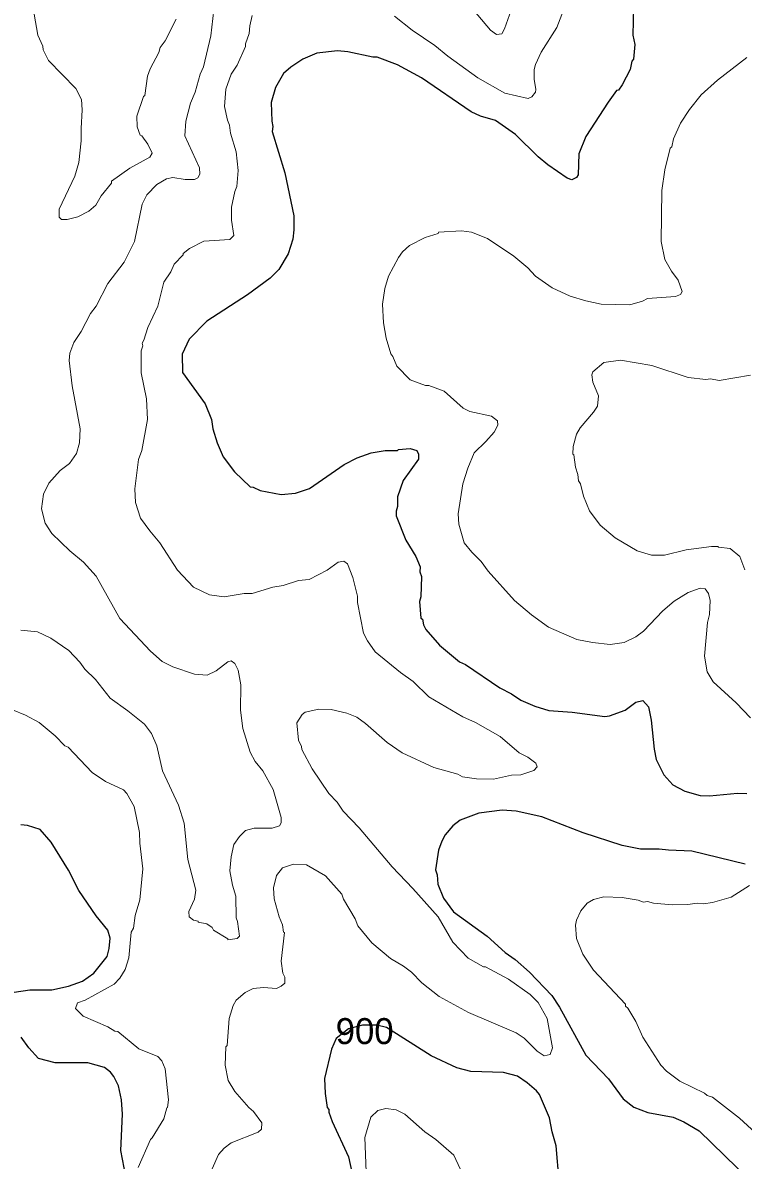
# Model space of a CAD drawing. Extents: x 265.7 to 292.1, y 7676.2 to 7704.2.
# Drawn here: x 277.698 to 279.917, y 7680.384 to 7683.888 of the extents above; entities that cross this region are included whole.
import ezdxf
from ezdxf.enums import TextEntityAlignment as Align

# ---------------------------------------------------------------- set-up
doc = ezdxf.new("R2010")
doc.units = 0
doc.header["$LTSCALE"] = 0.032
doc.layers.add('1', color=7, linetype='Continuous', lineweight=25)
doc.layers.add('2', color=7, linetype='Continuous', lineweight=13)
doc.layers.add('61', color=7, linetype='Continuous')

msp = doc.modelspace()

# ---------------------------------------------------------------- linework, layer by layer
at = {"layer": '1'}
for points in [[(280.008, 7684.0386), (279.7351, 7684.0474), (279.692, 7684.0442), (279.6489, 7684.0314), (279.625, 7684.0139), (279.5954, 7683.9788), (279.5818, 7683.95), (279.5787, 7683.9357), (279.5771, 7683.8495)], [(279.5771, 7683.8495), (279.5834, 7683.8208), (279.5787, 7683.7761), (279.5739, 7683.7697), (279.5683, 7683.7442), (279.5443, 7683.6963), (279.5332, 7683.6803)], [(279.5332, 7683.6803), (279.5268, 7683.6787), (279.5005, 7683.6436), (279.4326, 7683.5375), (279.4111, 7683.484), (279.4087, 7683.4194), (279.4039, 7683.4106), (279.3888, 7683.4042), (279.3744, 7683.409), (279.3153, 7683.4497), (279.2858, 7683.4744), (279.2156, 7683.5431), (279.1542, 7683.5869), (279.1079, 7683.6005), (279.0791, 7683.6133), (278.9259, 7683.7178), (278.8525, 7683.7577), (278.7895, 7683.7816), (278.7759, 7683.7816), (278.6993, 7683.7984), (278.6674, 7683.8016), (278.6036, 7683.7936), (278.5605, 7683.7761), (278.5238, 7683.7513), (278.5014, 7683.7314), (278.4759, 7683.6883), (278.4631, 7683.642), (278.4647, 7683.5846), (278.4679, 7683.5686), (278.4663, 7683.5526), (278.5046, 7683.425), (278.5325, 7683.2925), (278.5333, 7683.2494), (278.5301, 7683.2207), (278.5158, 7683.176), (278.487, 7683.1281), (278.4599, 7683.101), (278.3897, 7683.0499), (278.2644, 7682.9685), (278.2102, 7682.9127), (278.1886, 7682.8672), (278.1894, 7682.8105), (278.2596, 7682.714), (278.2788, 7682.6653), (278.2836, 7682.6366), (278.2971, 7682.5935), (278.3155, 7682.5504), (278.3498, 7682.5041), (278.3985, 7682.4578), (278.4073, 7682.457), (278.4296, 7682.4467), (278.4934, 7682.4347), (278.5381, 7682.4387), (278.5812, 7682.453), (278.6881, 7682.5272), (278.728, 7682.5472), (278.7711, 7682.5624), (278.8142, 7682.5703), (278.8525, 7682.5703), (278.8557, 7682.5735), (278.8908, 7682.5759), (278.9116, 7682.5703), (278.9163, 7682.5592), (278.9163, 7682.5432), (278.8693, 7682.4778), (278.8525, 7682.4275), (278.8525, 7682.3972), (278.8477, 7682.3828), (278.8477, 7682.3685), (278.878, 7682.2935), (278.9084, 7682.244), (278.9219, 7682.2121), (278.9211, 7682.1961), (278.9259, 7682.1817), (278.9243, 7682.1195), (278.9195, 7682.1051), (278.9243, 7682.0533), (278.9291, 7682.0501), (278.9323, 7682.0333), (278.9395, 7682.019), (278.9818, 7681.9703), (279.0432, 7681.9192), (279.0616, 7681.9104), (279.1677, 7681.8386), (279.2036, 7681.8203), (279.2324, 7681.8011), (279.2754, 7681.7828), (279.3185, 7681.7692), (279.3904, 7681.7644), (279.4909, 7681.7508), (279.5053, 7681.7524), (279.5531, 7681.77), (279.5858, 7681.7947), (279.6082, 7681.7995), (279.6249, 7681.7804)], [(279.6249, 7681.7804), (279.6337, 7681.7397), (279.6425, 7681.6503), (279.6489, 7681.6184), (279.672, 7681.5705), (279.6999, 7681.5402), (279.7367, 7681.5202)], [(279.7367, 7681.5202), (279.7845, 7681.5075), (279.8133, 7681.5067), (279.8995, 7681.5146), (279.9282, 7681.513)], [(279.9234, 7681.296), (279.759, 7681.3359), (279.6872, 7681.3383), (279.6585, 7681.3423), (279.601, 7681.3423), (279.5436, 7681.3535), (279.4239, 7681.3918), (279.2962, 7681.4412), (279.218, 7681.4588), (279.1749, 7681.462), (279.1031, 7681.4532), (279.0456, 7681.4309), (279.0225, 7681.4133), (278.9993, 7681.3862), (278.9882, 7681.367), (278.9786, 7681.3391), (278.969, 7681.2785), (278.9738, 7681.2625), (278.9762, 7681.2338), (278.9937, 7681.1907), (279.0249, 7681.1492), (279.1278, 7681.0742), (279.1837, 7681.0239), (279.2148, 7681.0015), (279.2587, 7680.9632), (279.3273, 7680.8906), (279.3512, 7680.8555), (279.4318, 7680.7071), (279.5021, 7680.6345), (279.5475, 7680.5723), (279.5803, 7680.5467), (279.6234, 7680.5307), (279.7016, 7680.5164), (279.7335, 7680.502), (279.7814, 7680.4741), (280.0143, 7680.2475)], [(277.6715, 7680.901), (277.7194, 7680.9082), (277.7872, 7680.9082), (277.8391, 7680.9202), (277.8822, 7680.9353), (277.9173, 7680.9601), (277.958, 7681.0111), (277.9644, 7681.0359), (277.9668, 7681.0678), (277.9604, 7681.0925), (277.9237, 7681.1364), (277.8702, 7681.2146), (277.8383, 7681.2769), (277.7856, 7681.363), (277.7513, 7681.4021), (277.713, 7681.4149), (277.6923, 7681.4165)], [(279.3504, 7680.3193), (279.3409, 7680.4278), (279.3281, 7680.4709), (279.3201, 7680.514), (279.2898, 7680.5858), (279.2802, 7680.5978), (279.2515, 7680.6225), (279.2212, 7680.6425), (279.1781, 7680.6536), (279.0776, 7680.6568), (279.0345, 7680.668), (278.9563, 7680.7055), (278.8181, 7680.7922), (278.788, 7680.7997), (278.7446, 7680.7997), (278.7013, 7680.7884), (278.6636, 7680.7582), (278.6485, 7680.7261), (278.6275, 7680.6353), (278.6291, 7680.589), (278.6355, 7680.5459), (278.6403, 7680.5403), (278.6403, 7680.5316), (278.6506, 7680.5028), (278.7009, 7680.3943), (278.7113, 7680.3464)], [(278.0154, 7680.3337), (278.0003, 7680.4135), (278.0051, 7680.5252), (278.0019, 7680.5699), (277.9923, 7680.613), (277.9787, 7680.6417), (277.9684, 7680.6544), (277.9492, 7680.6688), (277.8982, 7680.684), (277.7976, 7680.684), (277.7465, 7680.6975), (277.7162, 7680.7302), (277.6931, 7680.763)]]:
    msp.add_lwpolyline(points, dxfattribs=at)
at = {"layer": '2'}
for points in [[(277.8168, 7683.2821), (277.8096, 7683.2885), (277.8104, 7683.314), (277.8583, 7683.4154), (277.871, 7683.4569), (277.8782, 7683.5239), (277.8774, 7683.5622), (277.8814, 7683.6197), (277.879, 7683.6516), (277.8614, 7683.6851), (277.7777, 7683.7713), (277.7609, 7683.8048), (277.7601, 7683.816), (277.7442, 7683.8495), (277.7043, 7684.0793)], [(279.3736, 7683.9532), (279.3425, 7683.8734), (279.2946, 7683.7968), (279.277, 7683.7593), (279.273, 7683.7442), (279.273, 7683.7138), (279.2786, 7683.6819), (279.277, 7683.6739), (279.2659, 7683.6596), (279.2547, 7683.6548), (279.1829, 7683.6707), (279.0991, 7683.7178), (279.0073, 7683.7848), (278.9674, 7683.8176), (278.8972, 7683.8646), (278.8429, 7683.9085)], [(279.202, 7683.9261), (279.1821, 7683.8686), (279.1733, 7683.8535), (279.1573, 7683.8511), (279.139, 7683.8654), (279.0608, 7683.958)], [(278.286, 7683.9277), (278.2772, 7683.8479), (278.2548, 7683.7521), (278.2445, 7683.7298), (278.2293, 7683.6739), (278.2149, 7683.6404), (278.1998, 7683.5846), (278.1974, 7683.5399), (278.2421, 7683.4409), (278.2437, 7683.4218), (278.2373, 7683.4098), (278.2269, 7683.405), (278.1982, 7683.405), (278.1599, 7683.4106), (278.1407, 7683.4066), (278.1104, 7683.3899), (278.0801, 7683.3579), (278.0657, 7683.3292), (278.0418, 7683.2143), (278.0099, 7683.1505), (277.9604, 7683.0842), (277.9237, 7683.0148), (277.9069, 7682.9925), (277.8774, 7682.9366), (277.8551, 7682.9031), (277.8431, 7682.8696)], [(278.4049, 7683.9101), (278.3969, 7683.8782), (278.3953, 7683.8543), (278.3841, 7683.8224), (278.3841, 7683.8144), (278.3578, 7683.7569), (278.3394, 7683.729), (278.3235, 7683.6835), (278.3195, 7683.63), (278.3283, 7683.5878), (278.3346, 7683.5718), (278.3378, 7683.5479), (278.3554, 7683.4904), (278.3618, 7683.433), (278.357, 7683.3835), (278.3506, 7683.3675), (278.341, 7683.3196), (278.341, 7683.2797), (278.3482, 7683.2319), (278.3354, 7683.2199), (278.2556, 7683.2151), (278.211, 7683.192), (278.1918, 7683.1768), (278.1918, 7683.1728), (278.1639, 7683.1441), (278.1543, 7683.1209), (278.1328, 7683.0882), (278.1144, 7683.0148), (278.0833, 7682.9494), (278.0713, 7682.9095), (278.0657, 7682.9007), (278.0673, 7682.8927), (278.0625, 7682.8776), (278.0625, 7682.8089), (278.0793, 7682.7291), (278.0817, 7682.6653), (278.0649, 7682.5696), (278.0546, 7682.5424), (278.0426, 7682.4515), (278.045, 7682.41), (278.0609, 7682.3621), (278.0889, 7682.3222), (278.12, 7682.2855), (278.1742, 7682.2009), (278.2237, 7682.149)], [(278.1703, 7683.899), (278.1367, 7683.8319), (278.1216, 7683.812), (278.1168, 7683.796), (278.0905, 7683.7458), (278.0825, 7683.7234), (278.0737, 7683.6636), (278.0697, 7683.6604), (278.049, 7683.6005), (278.0506, 7683.567), (278.0593, 7683.5415), (278.0649, 7683.5391), (278.0833, 7683.5135), (278.0968, 7683.4864), (278.0897, 7683.4736), (278.0274, 7683.4401), (277.9708, 7683.3994), (277.9708, 7683.3938)], [(279.9282, 7683.7809), (279.838, 7683.7114), (279.7877, 7683.666), (279.7518, 7683.6205), (279.7239, 7683.5782), (279.7023, 7683.5303), (279.6968, 7683.5056), (279.692, 7683.5016), (279.6752, 7683.4345), (279.6664, 7683.3707), (279.664, 7683.2143), (279.6752, 7683.1585), (279.696, 7683.1225), (279.7167, 7683.0946), (279.7287, 7683.0595), (279.7239, 7683.0507), (279.7079, 7683.0443), (279.6218, 7683.0387), (279.6066, 7683.03), (279.5675, 7683.0188), (279.4797, 7683.0204), (279.4318, 7683.0308), (279.384, 7683.0459), (279.3289, 7683.0715), (279.277, 7683.1074), (279.2531, 7683.1329), (279.2108, 7683.1688), (279.1294, 7683.2231), (279.0799, 7683.2422), (279.0488, 7683.247), (278.9786, 7683.2422), (278.9778, 7683.239), (278.9371, 7683.2263), (278.8892, 7683.2015), (278.8677, 7683.1816), (278.8549, 7683.1648), (278.8246, 7683.1074), (278.8134, 7683.0691), (278.8062, 7683.0212), (278.8086, 7682.9637), (278.8174, 7682.9159), (278.8318, 7682.868), (278.8382, 7682.86)], [(277.9708, 7683.3938), (277.9396, 7683.3548), (277.9229, 7683.326), (277.9014, 7683.3077), (277.8678, 7683.2901), (277.8343, 7683.2813), (277.8168, 7683.2821)], [(277.8431, 7682.8696), (277.8407, 7682.8472), (277.8503, 7682.769), (277.875, 7682.6366), (277.8726, 7682.5935), (277.863, 7682.5608), (277.8423, 7682.5296)], [(278.8382, 7682.86), (278.8501, 7682.8297), (278.8908, 7682.7882), (278.9387, 7682.7698), (278.9483, 7682.7698), (278.9962, 7682.7531), (279.0544, 7682.7004)], [(279.9393, 7682.8026), (279.8428, 7682.7858), (279.8165, 7682.7906), (279.8021, 7682.789), (279.747, 7682.7954), (279.6353, 7682.8321), (279.5388, 7682.8488), (279.4877, 7682.8409), (279.4534, 7682.8121), (279.451, 7682.8034), (279.4534, 7682.7802), (279.4709, 7682.7387), (279.4677, 7682.7068), (279.4558, 7682.6877), (279.4143, 7682.6398), (279.4039, 7682.6206), (279.3935, 7682.5823), (279.3919, 7682.5592), (279.3951, 7682.5568), (279.3999, 7682.5185), (279.4079, 7682.4961), (279.4095, 7682.4762), (279.4159, 7682.4674), (279.4247, 7682.4291), (279.4438, 7682.3844), (279.4765, 7682.3397), (279.5228, 7682.3006), (279.5898, 7682.2607), (279.6345, 7682.248), (279.6744, 7682.2472), (279.7415, 7682.2639), (279.8197, 7682.2743), (279.8388, 7682.2743), (279.8404, 7682.2719), (279.8771, 7682.2679), (279.9066, 7682.2432), (279.9218, 7682.2025)], [(279.0544, 7682.7004), (279.0744, 7682.69), (279.1414, 7682.6757), (279.1605, 7682.6613), (279.1613, 7682.6477), (279.1494, 7682.627), (279.1246, 7682.5975), (279.0887, 7682.5624), (279.0688, 7682.5153), (279.0536, 7682.4674), (279.0392, 7682.3748), (279.0408, 7682.3429), (279.0576, 7682.2855), (279.0807, 7682.2568), (279.1103, 7682.228), (279.1318, 7682.1985), (279.2124, 7682.1075), (279.2651, 7682.0636), (279.3169, 7682.0261), (279.4047, 7681.9878), (279.4526, 7681.9783), (279.5069, 7681.9727), (279.5499, 7681.9783), (279.5866, 7681.9958), (279.6098, 7682.0134), (279.6696, 7682.0764), (279.7047, 7682.1059), (279.7478, 7682.1323), (279.7845, 7682.1458), (279.7997, 7682.1442), (279.8101, 7682.1299), (279.8149, 7682.1083), (279.8133, 7682.0652), (279.8069, 7682.0397), (279.7981, 7681.936), (279.8061, 7681.8881), (279.8244, 7681.857), (279.8947, 7681.7923), (279.9393, 7681.7461)], [(277.8423, 7682.5296), (277.8128, 7682.5089), (277.7785, 7682.469), (277.7617, 7682.4355), (277.7561, 7682.3908), (277.7673, 7682.3461), (277.7872, 7682.3142), (277.8431, 7682.2607), (277.8846, 7682.2264), (277.9237, 7682.1833), (277.9971, 7682.0525), (278.0913, 7681.9519), (278.1272, 7681.92), (278.1599, 7681.904), (278.2269, 7681.8809), (278.266, 7681.8777), (278.294, 7681.8913), (278.3291, 7681.9192), (278.3402, 7681.9216), (278.3506, 7681.9136), (278.361, 7681.8929), (278.3698, 7681.8482), (278.3682, 7681.77), (278.3753, 7681.7141), (278.3985, 7681.6407), (278.4136, 7681.612), (278.4376, 7681.5833), (278.4687, 7681.5258), (278.4934, 7681.4396), (278.4942, 7681.4229), (278.4887, 7681.4133), (278.4663, 7681.4069), (278.4105, 7681.4069), (278.3841, 7681.3997), (278.3658, 7681.3814), (278.3482, 7681.3567), (278.3394, 7681.3184), (278.3354, 7681.2753), (278.3442, 7681.2306), (278.3546, 7681.1971), (278.3554, 7681.13), (278.3594, 7681.1189), (278.365, 7681.0742), (278.3586, 7681.0662), (278.3299, 7681.0622), (278.3291, 7681.0654), (278.2852, 7681.0925), (278.2812, 7681.1005), (278.2652, 7681.1117), (278.2381, 7681.1173), (278.2381, 7681.1197), (278.2237, 7681.1236), (278.2102, 7681.1332), (278.2094, 7681.15), (278.2269, 7681.1875), (278.2309, 7681.2154), (278.2062, 7681.3104), (278.195, 7681.4221), (278.1774, 7681.4779), (278.1288, 7681.5833), (278.1104, 7681.6599), (278.0945, 7681.6982), (278.0729, 7681.7269), (278.0218, 7681.7684), (277.9668, 7681.8075), (277.9221, 7681.8642), (277.8894, 7681.8961), (277.8734, 7681.9184), (277.8399, 7681.9535), (277.784, 7681.9918), (277.7434, 7682.0118), (277.6923, 7682.0166)], [(278.4998, 7682.1538), (278.5477, 7682.1698), (278.5796, 7682.173), (278.6355, 7682.2009), (278.6698, 7682.2256), (278.6865, 7682.2296), (278.6985, 7682.2208), (278.7145, 7682.1786), (278.7288, 7682.1211), (278.7288, 7682.102), (278.7472, 7682.0078), (278.7592, 7681.9839), (278.7831, 7681.9503), (278.8613, 7681.8857), (278.9004, 7681.8586), (278.9491, 7681.8115), (279.0536, 7681.75), (279.0919, 7681.7325), (279.1685, 7681.6886), (279.2268, 7681.6391), (279.2531, 7681.6256), (279.2786, 7681.6064), (279.2826, 7681.5952), (279.2722, 7681.5841), (279.2324, 7681.5713), (279.2036, 7681.5697), (279.1478, 7681.5577), (279.0959, 7681.5585), (279.052, 7681.5649), (279.0376, 7681.5729), (278.9642, 7681.5936), (278.8669, 7681.6383), (278.8206, 7681.671), (278.7536, 7681.7293), (278.7264, 7681.7484), (278.6961, 7681.7612), (278.6482, 7681.7724), (278.6099, 7681.7732), (278.5677, 7681.7636), (278.5581, 7681.7564), (278.5421, 7681.7309), (278.5477, 7681.6774), (278.5565, 7681.6583), (278.5573, 7681.6487), (278.5892, 7681.5897), (278.6403, 7681.5131), (278.6658, 7681.4867), (278.6849, 7681.4588), (278.7344, 7681.4077), (278.8358, 7681.2872), (278.8996, 7681.221), (278.9778, 7681.1332), (279.0225, 7681.0558), (279.0696, 7681.0063), (279.1174, 7680.9792), (279.123, 7680.9792), (279.1941, 7680.9417), (279.2611, 7680.8938), (279.285, 7680.8699), (279.3129, 7680.8204), (279.3297, 7680.7295), (279.3225, 7680.7095), (279.3034, 7680.7055), (279.2826, 7680.7199), (279.2427, 7680.7598), (279.218, 7680.7757), (279.0712, 7680.8388), (278.9802, 7680.8882), (278.9267, 7680.9297), (278.8956, 7680.9625), (278.8701, 7680.9816), (278.8302, 7681.0047), (278.7735, 7681.0534), (278.7304, 7681.1061), (278.7217, 7681.1268), (278.6857, 7681.1875), (278.6802, 7681.2034), (278.6299, 7681.2593), (278.5716, 7681.2936), (278.5317, 7681.2952), (278.4982, 7681.284), (278.4791, 7681.2609), (278.4703, 7681.2226), (278.4727, 7681.1891), (278.4879, 7681.1332), (278.4974, 7681.1093), (278.5014, 7681.0861), (278.5038, 7681.0853), (278.4942, 7680.9968), (278.499, 7680.9601), (278.5054, 7680.9473), (278.5046, 7680.9289), (278.4942, 7680.9194), (278.4791, 7680.913), (278.4392, 7680.9162)], [(278.2237, 7682.149), (278.2732, 7682.1251), (278.3179, 7682.1195), (278.3801, 7682.1299), (278.4041, 7682.1299), (278.4679, 7682.149), (278.4998, 7682.1538)], [(278.0538, 7680.3608), (278.0913, 7680.4478), (278.0968, 7680.4526), (278.132, 7680.5108), (278.1415, 7680.5451), (278.1439, 7680.5459), (278.1463, 7680.5699), (278.1367, 7680.6656), (278.1264, 7680.6896), (278.1144, 7680.7031), (278.0554, 7680.7263), (277.9907, 7680.7805), (277.9819, 7680.7813), (277.9604, 7680.7941), (277.8838, 7680.8276), (277.8607, 7680.8507), (277.867, 7680.8683), (277.8902, 7680.8763), (277.9796, 7680.9265), (277.9971, 7680.9449), (278.0131, 7680.9712), (278.025, 7681.0071), (278.0322, 7681.0861), (278.0386, 7681.0981), (278.0442, 7681.138), (278.0585, 7681.1859), (278.0673, 7681.2816), (278.0585, 7681.3606), (278.0578, 7681.3934), (278.041, 7681.4732), (278.0186, 7681.5131), (278.0083, 7681.525), (277.9524, 7681.5506), (277.9117, 7681.5785), (277.8375, 7681.6559), (277.8279, 7681.6607), (277.7976, 7681.691), (277.7481, 7681.7325), (277.7067, 7681.7548), (277.6668, 7681.7708)], [(279.9362, 7681.2298), (279.8803, 7681.1939), (279.8228, 7681.1779), (279.7941, 7681.1739), (279.775, 7681.1755), (279.7462, 7681.1715), (279.6984, 7681.1707), (279.6409, 7681.1755), (279.6218, 7681.1803), (279.6098, 7681.1787), (279.593, 7681.1851), (279.5436, 7681.1931), (279.4877, 7681.1947), (279.4558, 7681.1867), (279.4366, 7681.1755), (279.4167, 7681.1524), (279.4039, 7681.1236), (279.4007, 7681.1077), (279.4039, 7681.0662), (279.4231, 7681.0183), (279.4558, 7680.9688), (279.5547, 7680.8643), (279.5547, 7680.8579), (279.5611, 7680.8523), (279.5858, 7680.8108), (279.6074, 7680.763), (279.6632, 7680.6768), (279.6808, 7680.6584), (279.7215, 7680.6273), (279.7973, 7680.5906), (279.8061, 7680.5834), (279.822, 7680.5778), (279.9058, 7680.5132), (280.0048, 7680.4214)], [(278.4392, 7680.9162), (278.4073, 7680.9122), (278.3833, 7680.9002), (278.3554, 7680.8763), (278.3458, 7680.8603), (278.3338, 7680.8204), (278.3275, 7680.7366)], [(278.3275, 7680.7366), (278.3235, 7680.7326), (278.3211, 7680.6768), (278.3306, 7680.6289), (278.3514, 7680.5954), (278.3945, 7680.5459), (278.4089, 7680.5339), (278.4344, 7680.4988), (278.4328, 7680.4797), (278.4232, 7680.4701), (278.3402, 7680.4374), (278.3179, 7680.4206), (278.3011, 7680.4015), (278.2812, 7680.3576)], [(279.0448, 7680.3576), (279.0257, 7680.3991), (278.9706, 7680.447), (278.9363, 7680.4709), (278.8749, 7680.5252), (278.8477, 7680.5387), (278.8158, 7680.5427), (278.7919, 7680.5371), (278.7703, 7680.5164), (278.752, 7680.4534), (278.7552, 7680.348)]]:
    msp.add_lwpolyline(points, dxfattribs=at)

# ---------------------------------------------------------------- texts
at = {"layer": '61'}
msp.add_text('900', height=0.08, dxfattribs=at).set_placement((278.7509, 7680.7414), align=Align.CENTER)

doc.saveas('drawing.dxf')
